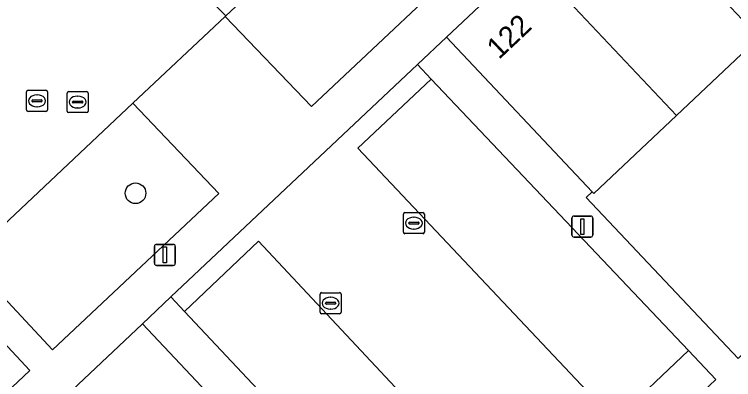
# Model space of a CAD drawing. Extents: x 162542 to 163147, y 380779 to 381521.
# Drawn here: x 162672.17 to 162706.31, y 381232.91 to 381250.24 of the extents above; entities that cross this region are included whole.
import ezdxf

# ---------------------------------------------------------------- set-up
doc = ezdxf.new("R2010")
doc.units = 0
for name, color, linetype in [('IMGEO_Boom', 7, 'Continuous'), ('IMGEO_Erf', 7, 'Continuous'), ('IMGEO_Groenvoorziening', 7, 'Continuous'), ('IMGEO_Kolk', 7, 'Continuous'), ('IMGEO_Lichtmast', 7, 'Continuous'), ('IMGEO_Pand', 7, 'Continuous'), ('IMGEO_Pand_nummerreeks', 7, 'Continuous'), ('IMGEO_Parkeervlak_open', 7, 'Continuous'), ('IMGEO_Rijbaan_lokaal_open', 7, 'Continuous'), ('IMGEO_Rioolput', 7, 'Continuous'), ('IMGEO_Voetpad_open', 7, 'Continuous')]:
    doc.layers.add(name, color=color, linetype=linetype)

msp = doc.modelspace()

# ---------------------------------------------------------------- linework, layer by layer
at = {"layer": 'IMGEO_Boom'}
msp.add_circle((162677.924, 381241.752), 0.489, dxfattribs=at)
at = {"layer": 'IMGEO_Erf'}
msp.add_lwpolyline([(162724.022, 381250.433), (162723.915, 381250.834), (162723.533, 381252.257), (162722.828, 381254.89), (162720.445, 381263.784), (162720.077, 381263.689), (162720.106, 381263.577), (162714.45, 381258.258), (162715.742, 381256.883), (162717.408, 381255.111), (162713.298, 381251.249), (162709.189, 381247.387), (162707.53, 381249.144), (162703.604, 381245.444), (162699.677, 381241.743), (162699.606, 381241.818), (162699.315, 381241.544), (162706.532, 381233.918), (162708.241, 381235.532)], close=True, dxfattribs=at)
at = {"layer": 'IMGEO_Groenvoorziening'}
for points in [[(162694.927, 381254.018), (162690.848, 381258.296), (162684.99, 381252.78), (162683.136, 381251.037), (162682.216, 381250.172), (162682.176, 381250.134), (162686.27, 381245.869)], [(162681.879, 381241.745), (162677.801, 381246.021), (162669.948, 381238.638), (162673.979, 381234.315)], [(162672.906, 381233.335), (162668.885, 381237.638), (162666.064, 381234.987), (162664.548, 381233.561), (162645.49, 381215.653), (162649.563, 381211.338)], [(162705.462, 381232.918), (162704.173, 381234.294), (162700.677, 381230.974), (162700.456, 381230.763), (162700.747, 381230.44), (162703.666, 381231.209)]]:
    msp.add_lwpolyline(points, close=True, dxfattribs=at)
at = {"layer": 'IMGEO_Kolk'}
for p, q in [((162690.637, 381239.908), (162690.637, 381240.76)), ((162690.712, 381240.834), (162691.564, 381240.834)), ((162691.638, 381240.76), (162691.638, 381239.908)), ((162690.896, 381240.328), (162690.896, 381240.34)), ((162690.939, 381240.377), (162691.337, 381240.377)), ((162691.125, 381240.614), (162691.15, 381240.614)), ((162691.38, 381240.34), (162691.38, 381240.328)), ((162691.334, 381240.291), (162690.936, 381240.291)), ((162691.148, 381240.054), (162691.123, 381240.054)), ((162691.564, 381239.834), (162690.712, 381239.834)), ((162686.684, 381236.108), (162686.684, 381236.96)), ((162686.759, 381237.034), (162687.611, 381237.034)), ((162687.685, 381236.96), (162687.685, 381236.108)), ((162686.986, 381236.577), (162687.384, 381236.577)), ((162687.172, 381236.814), (162687.197, 381236.814)), ((162686.943, 381236.528), (162686.943, 381236.54)), ((162687.381, 381236.491), (162686.983, 381236.491)), ((162687.195, 381236.254), (162687.17, 381236.254)), ((162687.427, 381236.54), (162687.427, 381236.528)), ((162687.611, 381236.034), (162686.759, 381236.034))]:
    msp.add_line(p, q, dxfattribs=at)
for points in [[(162690.637, 381239.908), (162690.637, 381240.76)], [(162690.712, 381240.834), (162691.564, 381240.834)], [(162691.638, 381240.76), (162691.638, 381239.908)], [(162691.564, 381239.834), (162690.712, 381239.834)], [(162686.684, 381236.108), (162686.684, 381236.96)], [(162686.759, 381237.034), (162687.611, 381237.034)], [(162687.685, 381236.96), (162687.685, 381236.108)], [(162687.611, 381236.034), (162686.759, 381236.034)]]:
    msp.add_lwpolyline(points, dxfattribs=at)
for centre, radius, start, end in [((162690.714, 381240.758), 0.0765, 91.552, 178.448), ((162690.714, 381240.758), 0.0765, 91.552, 178.448), ((162691.562, 381240.758), 0.0765, 1.552, 88.448), ((162691.562, 381240.758), 0.0765, 1.552, 88.448), ((162690.936, 381240.337), 0.0403, 85.8775, 175.7526), ((162690.933, 381240.327), 0.0366, 178.938, 274.7102), ((162691.337, 381240.334), 0.043, 264.8664, 352.4533), ((162691.341, 381240.339), 0.0386, 1.7309, 96.639), ((162690.714, 381239.91), 0.0765, 181.552, 268.448), ((162690.714, 381239.91), 0.0765, 181.552, 268.448), ((162691.562, 381239.91), 0.0765, 271.552, 358.448), ((162691.562, 381239.91), 0.0765, 271.552, 358.448), ((162686.761, 381236.958), 0.0765, 91.552, 178.448), ((162686.761, 381236.958), 0.0765, 91.552, 178.448), ((162687.609, 381236.958), 0.0765, 1.552, 88.448), ((162687.609, 381236.958), 0.0765, 1.552, 88.448), ((162686.983, 381236.537), 0.0403, 85.8775, 175.7526), ((162687.388, 381236.539), 0.0386, 1.7309, 96.639), ((162686.98, 381236.527), 0.0366, 178.938, 274.7102), ((162687.384, 381236.534), 0.043, 264.8664, 352.4533), ((162686.761, 381236.11), 0.0765, 181.552, 268.448), ((162686.761, 381236.11), 0.0765, 181.552, 268.448), ((162687.609, 381236.11), 0.0765, 271.552, 358.448), ((162687.609, 381236.11), 0.0765, 271.552, 358.448)]:
    msp.add_arc(centre, radius, start, end, dxfattribs=at)
for centre, major_axis, ratio, start_param, end_param in [((162691.124, 381240.334), (-0.387, 0.002), 0.722429, 4.712389, 7.853982), ((162691.149, 381240.334), (-0.39, 0.002), 0.717154, 1.570796, 4.712389), ((162687.171, 381236.534), (-0.387, 0.002), 0.722429, 4.712389, 7.853982), ((162687.196, 381236.534), (-0.39, 0.002), 0.717154, 1.570796, 4.712389)]:
    msp.add_ellipse(centre, major_axis=major_axis, ratio=ratio, start_param=start_param, end_param=end_param, dxfattribs=at)
at = {"layer": 'IMGEO_Lichtmast'}
for p, q in [((162698.739, 381240.67), (162699.529, 381240.67)), ((162699.529, 381240.67), (162698.739, 381240.67)), ((162698.639, 381239.77), (162698.639, 381240.57)), ((162698.639, 381240.57), (162698.639, 381239.77)), ((162699.629, 381240.57), (162699.629, 381239.77)), ((162699.629, 381239.77), (162699.629, 381240.57)), ((162699.529, 381239.67), (162698.739, 381239.67)), ((162698.739, 381239.67), (162699.529, 381239.67)), ((162678.924, 381239.327), (162679.714, 381239.327)), ((162679.714, 381239.327), (162678.924, 381239.327)), ((162678.824, 381238.427), (162678.824, 381239.227)), ((162678.824, 381239.227), (162678.824, 381238.427)), ((162679.814, 381239.227), (162679.814, 381238.427)), ((162679.814, 381238.427), (162679.814, 381239.227)), ((162679.714, 381238.327), (162678.924, 381238.327)), ((162678.924, 381238.327), (162679.714, 381238.327))]:
    msp.add_line(p, q, dxfattribs=at)
for points in [[(162699.059, 381240.545), (162699.209, 381240.545), (162699.209, 381239.795), (162699.059, 381239.795), (162699.059, 381240.545)], [(162679.244, 381239.202), (162679.394, 381239.202), (162679.394, 381238.452), (162679.244, 381238.452), (162679.244, 381239.202)]]:
    msp.add_lwpolyline(points, dxfattribs=at)
for centre, start, end in [((162698.739, 381240.57), 90, 180), ((162698.739, 381240.57), 90, 180), ((162699.529, 381240.57), 0, 90), ((162699.529, 381240.57), 360, 90), ((162698.739, 381239.77), 180, 270), ((162698.739, 381239.77), 180, 270), ((162699.529, 381239.77), 270, 0), ((162699.529, 381239.77), 270, 0), ((162678.924, 381239.227), 90, 180), ((162678.924, 381239.227), 90, 180), ((162679.714, 381239.227), 0, 90), ((162679.714, 381239.227), 360, 90), ((162678.924, 381238.427), 180, 270), ((162678.924, 381238.427), 180, 270), ((162679.714, 381238.427), 270, 0), ((162679.714, 381238.427), 270, 0)]:
    msp.add_arc(centre, 0.1, start, end, dxfattribs=at)
at = {"layer": 'IMGEO_Pand'}
for points in [[(162700.536, 381256.552), (162696.614, 381252.86), (162703.604, 381245.444), (162707.53, 381249.144)], [(162696.614, 381252.86), (162692.684, 381249.159), (162699.606, 381241.818), (162699.677, 381241.743), (162703.604, 381245.444)], [(162682.411, 381231.138), (162682.331, 381231.223), (162678.254, 381235.563), (162678.234, 381235.545), (162667.173, 381225.141), (162671.008, 381221.097), (162671.346, 381220.74), (162675.132, 381224.298)]]:
    msp.add_lwpolyline(points, close=True, dxfattribs=at)
at = {"layer": 'IMGEO_Parkeervlak_open'}
for points in [[(162691.953, 381247.17), (162688.475, 381243.889), (162700.677, 381230.974), (162704.173, 381234.294)], [(162680.253, 381236.137), (162693.896, 381221.629), (162697.438, 381224.879), (162683.764, 381239.482)]]:
    msp.add_lwpolyline(points, close=True, dxfattribs=at)
at = {"layer": 'IMGEO_Rijbaan_lokaal_open'}
for points in [[(162679.585, 381254.601), (162678.693, 381253.708), (162682.216, 381250.172), (162683.136, 381251.037)], [(162728.656, 381231.579), (162727.036, 381237.729), (162717.359, 381235.188), (162717.44, 381234.879), (162707.144, 381232.175), (162707.019, 381232.142), (162703.666, 381231.209), (162700.747, 381230.44), (162700.456, 381230.763), (162700.677, 381230.974), (162688.475, 381243.889), (162691.953, 381247.17), (162691.301, 381247.857), (162679.601, 381236.83), (162680.253, 381236.137), (162683.764, 381239.482), (162697.438, 381224.879), (162697.666, 381225.113), (162698.805, 381223.893), (162699.779, 381224.12), (162699.849, 381223.847)]]:
    msp.add_lwpolyline(points, close=True, dxfattribs=at)
for points in [[(162682.176, 381250.134), (162682.216, 381250.172), (162678.693, 381253.708), (162678.398, 381253.413), (162678.084, 381253.099)], [(162665.881, 381241.702), (162662.638, 381238.636), (162666.064, 381234.987), (162668.885, 381237.638), (162669.948, 381238.638), (162677.801, 381246.021), (162682.176, 381250.134)]]:
    msp.add_lwpolyline(points, dxfattribs=at)
at = {"layer": 'IMGEO_Rioolput'}
for p, q in [((162672.748, 381245.712), (162672.748, 381246.564)), ((162672.823, 381246.638), (162673.675, 381246.638)), ((162673.749, 381246.564), (162673.749, 381245.712)), ((162674.677, 381245.651), (162674.677, 381246.503)), ((162674.752, 381246.577), (162675.604, 381246.577)), ((162675.678, 381246.503), (162675.678, 381245.651)), ((162673.007, 381246.132), (162673.007, 381246.144)), ((162673.05, 381246.181), (162673.448, 381246.181)), ((162673.236, 381246.418), (162673.261, 381246.418)), ((162673.491, 381246.144), (162673.491, 381246.132)), ((162674.979, 381246.12), (162675.377, 381246.12)), ((162675.165, 381246.357), (162675.19, 381246.357)), ((162673.445, 381246.095), (162673.047, 381246.095)), ((162673.259, 381245.858), (162673.234, 381245.858)), ((162674.936, 381246.071), (162674.936, 381246.083)), ((162675.374, 381246.034), (162674.976, 381246.034)), ((162675.188, 381245.797), (162675.163, 381245.797)), ((162675.42, 381246.083), (162675.42, 381246.071)), ((162673.675, 381245.638), (162672.823, 381245.638)), ((162675.604, 381245.577), (162674.752, 381245.577))]:
    msp.add_line(p, q, dxfattribs=at)
for points in [[(162672.748, 381245.712), (162672.748, 381246.564)], [(162672.823, 381246.638), (162673.675, 381246.638)], [(162673.749, 381246.564), (162673.749, 381245.712)], [(162674.677, 381245.651), (162674.677, 381246.503)], [(162674.752, 381246.577), (162675.604, 381246.577)], [(162675.678, 381246.503), (162675.678, 381245.651)], [(162673.675, 381245.638), (162672.823, 381245.638)], [(162675.604, 381245.577), (162674.752, 381245.577)]]:
    msp.add_lwpolyline(points, dxfattribs=at)
for centre, radius, start, end in [((162672.825, 381246.562), 0.0765, 91.552, 178.448), ((162672.825, 381246.562), 0.0765, 91.552, 178.448), ((162673.673, 381246.562), 0.0765, 1.552, 88.448), ((162673.673, 381246.562), 0.0765, 1.552, 88.448), ((162674.754, 381246.501), 0.0765, 91.552, 178.448), ((162674.754, 381246.501), 0.0765, 91.552, 178.448), ((162675.602, 381246.501), 0.0765, 1.552, 88.448), ((162675.602, 381246.501), 0.0765, 1.552, 88.448), ((162673.047, 381246.141), 0.0403, 85.8775, 175.7526), ((162673.044, 381246.131), 0.0366, 178.938, 274.7102), ((162673.448, 381246.138), 0.043, 264.8664, 352.4533), ((162673.452, 381246.143), 0.0386, 1.7309, 96.639), ((162674.976, 381246.08), 0.0403, 85.8775, 175.7526), ((162675.381, 381246.082), 0.0386, 1.7309, 96.639), ((162674.973, 381246.07), 0.0366, 178.938, 274.7102), ((162675.377, 381246.077), 0.043, 264.8664, 352.4533), ((162672.825, 381245.714), 0.0765, 181.552, 268.448), ((162672.825, 381245.714), 0.0765, 181.552, 268.448), ((162673.673, 381245.714), 0.0765, 271.552, 358.448), ((162673.673, 381245.714), 0.0765, 271.552, 358.448), ((162674.754, 381245.653), 0.0765, 181.552, 268.448), ((162674.754, 381245.653), 0.0765, 181.552, 268.448), ((162675.602, 381245.653), 0.0765, 271.552, 358.448), ((162675.602, 381245.653), 0.0765, 271.552, 358.448)]:
    msp.add_arc(centre, radius, start, end, dxfattribs=at)
for centre, major_axis, ratio, start_param, end_param in [((162673.235, 381246.138), (-0.387, 0.002), 0.722429, 4.712389, 7.853982), ((162673.26, 381246.138), (-0.39, 0.002), 0.717154, 1.570796, 4.712389), ((162675.164, 381246.077), (-0.387, 0.002), 0.722429, 4.712389, 7.853982), ((162675.189, 381246.077), (-0.39, 0.002), 0.717154, 1.570796, 4.712389)]:
    msp.add_ellipse(centre, major_axis=major_axis, ratio=ratio, start_param=start_param, end_param=end_param, dxfattribs=at)
at = {"layer": 'IMGEO_Voetpad_open'}
for points in [[(162745.949, 381302.07), (162718.648, 381276.35), (162718.576, 381276.281), (162717.504, 381275.272), (162716.558, 381274.381), (162696.039, 381255.065), (162694.927, 381254.018), (162686.27, 381245.869), (162682.176, 381250.134), (162677.801, 381246.021), (162681.879, 381241.745), (162673.979, 381234.315), (162669.948, 381238.638)], [(162667.173, 381225.141), (162678.234, 381235.545), (162679.601, 381236.83), (162691.301, 381247.857), (162692.684, 381249.159), (162696.614, 381252.86), (162700.536, 381256.552), (162704.663, 381260.438), (162708.769, 381264.304), (162717.694, 381272.707), (162719.215, 381274.137), (162734.296, 381288.323)], [(162735.925, 381210.607), (162721.568, 381264.953), (162719.215, 381274.137), (162717.694, 381272.707), (162717.763, 381272.634), (162720.077, 381263.689), (162720.445, 381263.784), (162722.828, 381254.89), (162723.533, 381252.257), (162723.915, 381250.834), (162724.022, 381250.433), (162708.241, 381235.532), (162706.532, 381233.918), (162699.315, 381241.544), (162699.606, 381241.818), (162692.684, 381249.159), (162691.301, 381247.857), (162691.953, 381247.17), (162704.173, 381234.294), (162705.462, 381232.918), (162703.666, 381231.209)], [(162668.885, 381237.638), (162672.906, 381233.335), (162649.563, 381211.338)], [(162693.896, 381221.629), (162680.253, 381236.137), (162679.601, 381236.83), (162678.234, 381235.545), (162678.254, 381235.563), (162682.331, 381231.223)]]:
    msp.add_lwpolyline(points, dxfattribs=at)

# ---------------------------------------------------------------- texts
at = {"layer": 'IMGEO_Pand_nummerreeks'}
msp.add_text('122', height=1, rotation=43.2812, dxfattribs=at).set_placement((162695.175, 381248.071))

doc.saveas('drawing.dxf')
